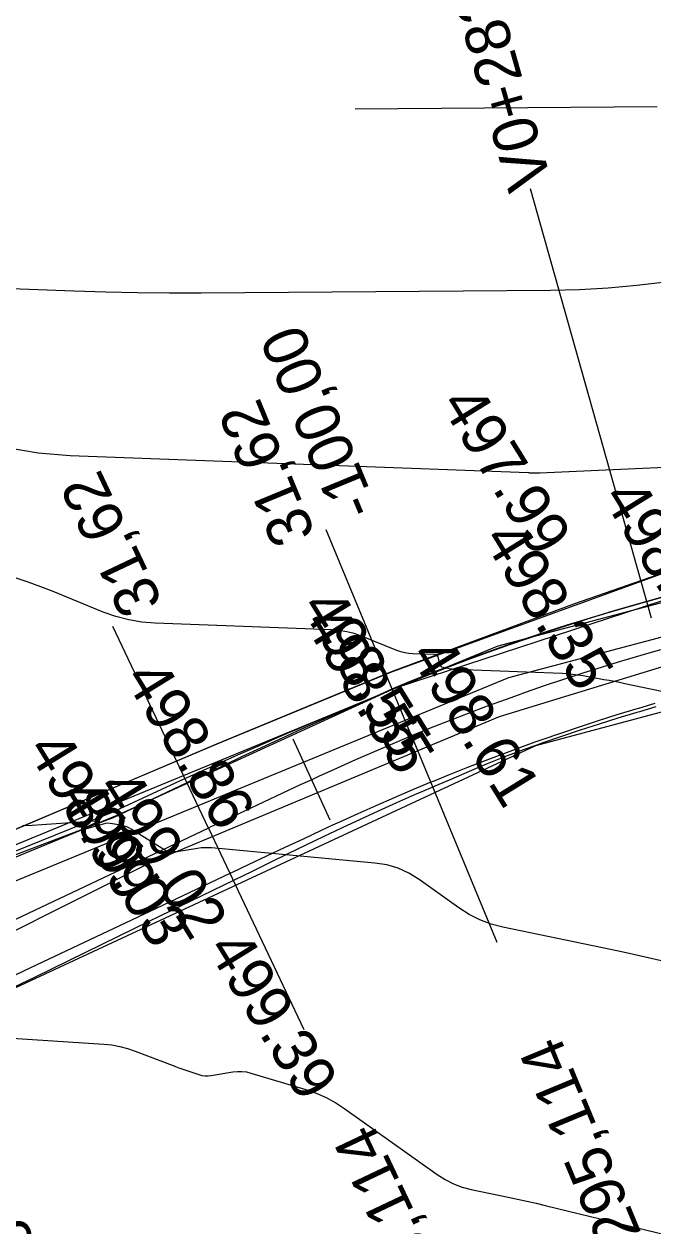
# Model space of a CAD drawing. Extents: x -636600 to -628587, y -1090963 to -1085869.
# Drawn here: x -629514 to -629485.8, y -1086035 to -1085981.2 of the extents above; entities that cross this region are included whole.
import ezdxf

# ---------------------------------------------------------------- set-up
doc = ezdxf.new("R2010")
doc.units = 0
for name, color, linetype in [('01_OBVOD PÚ', 7, 'Continuous'), ('01_PARCELY_NÁVRH_PC', 7, 'Continuous'), ('07_OCH_P A POPISY TI', 7, 'Continuous'), ('07_VODOVOD', 7, 'Continuous'), ('23', 7, 'Continuous'), ('40', 7, 'Continuous'), ('Ex_Major Contours', 7, 'Continuous'), ('Ex_Minor Contours', 7, 'Continuous'), ('HEKTOMETRY100', 7, 'Continuous'), ('HL_BODY', 7, 'Continuous'), ('koty_vše', 7, 'Continuous'), ('POLOMERY', 7, 'Continuous'), ('situace_osa', 7, 'Continuous'), ('situace_těleso', 7, 'Continuous'), ('situace_vozovka', 7, 'Continuous'), ('VRCHOLY', 7, 'Continuous')]:
    doc.layers.add(name, color=color, linetype=linetype)

msp = doc.modelspace()

# ---------------------------------------------------------------- linework, layer by layer
at = {"layer": '01_OBVOD PÚ'}
msp.add_lwpolyline([(-629483.975, -1086005.289), (-629497.507, -1086010.194), (-629505.374, -1086013.443), (-629522.762, -1086020.801), (-629526.559, -1086008.7), (-629527.643, -1086002.588), (-629528.271, -1085993.866), (-629525.391, -1085985.704), (-629527.645, -1085980.725)], dxfattribs=at)
at = {"layer": '01_PARCELY_NÁVRH_PC'}
for points in [[(-629374.979, -1085991.926), (-629422.843, -1085996.437), (-629453.759, -1086001.02), (-629458.253, -1086001.528), (-629464.382, -1086001.824), (-629476.172, -1086003.383), (-629483.975, -1086005.289), (-629497.507, -1086010.194), (-629505.374, -1086013.443), (-629522.762, -1086020.801), (-629530.738, -1086019.287), (-629533.855, -1086020.672), (-629544.766, -1086017.434), (-629558.267, -1086017.006), (-629567.574, -1086017.408), (-629580.917, -1086018.681), (-629582.731, -1086018.884), (-629590.844, -1086019.794), (-629610.394, -1086020.247)], [(-629607.881, -1086026.016), (-629588.058, -1086025.812), (-629568.117, -1086022.847), (-629548.792, -1086024.663), (-629529.408, -1086030.317), (-629519.006, -1086026.485), (-629515.465, -1086024.839), (-629491.068, -1086013.498), (-629474.481, -1086009.059), (-629460.61, -1086007.881), (-629418.39, -1086001.361), (-629366.645, -1085996.815)]]:
    msp.add_lwpolyline(points, dxfattribs=at)
at = {"layer": '07_OCH_P A POPISY TI'}
msp.add_lwpolyline([(-629460.931, -1086004.651), (-629481.253, -1086007.545), (-629492.295, -1086010.469), (-629520.843, -1086022.23), (-629525.775, -1086024.452), (-629555.605, -1086020.707)], dxfattribs=at)
at = {"layer": '07_VODOVOD'}
msp.add_lwpolyline([(-629461.154, -1086003.168), (-629481.552, -1086006.072), (-629492.775, -1086009.045), (-629521.437, -1086020.852), (-629526.007, -1086022.912), (-629555.418, -1086019.219)], dxfattribs=at)
at = {"layer": '23'}
for p, q in [((-629483.981, -1086005.281), (-629489.335, -1086007.155)), ((-629489.335, -1086007.155), (-629497.513, -1086010.185)), ((-629497.513, -1086010.185), (-629505.387, -1086013.44)), ((-629505.387, -1086013.44), (-629522.779, -1086020.811))]:
    msp.add_line(p, q, dxfattribs=at)
at = {"layer": '40'}
for p, q in [((-629497.366, -1086010.917), (-629481.642, -1086005.775)), ((-629479.106, -1086008.052), (-629492.71, -1086012.214)), ((-629509.773, -1086016.596), (-629497.366, -1086010.917)), ((-629492.71, -1086012.214), (-629508.296, -1086018.74)), ((-629522.416, -1086021.798), (-629509.773, -1086016.596)), ((-629508.296, -1086018.74), (-629520.998, -1086025.083))]:
    msp.add_line(p, q, dxfattribs=at)
at = {"layer": 'Ex_Major Contours'}
msp.add_lwpolyline([(-629518.991, -1085992.83), (-629518.599, -1085992.862), (-629511.781, -1085993.114), (-629510.355, -1085993.159), (-629508.928, -1085993.188), (-629507.501, -1085993.202), (-629506.074, -1085993.199), (-629490.411, -1085993.081), (-629489.119, -1085993.051), (-629487.829, -1085992.98), (-629486.542, -1085992.868), (-629485.259, -1085992.715)], dxfattribs=at)
at = {"layer": 'Ex_Minor Contours'}
for points in [[(-629499.17, -1085984.957), (-629485.637, -1085984.855)], [(-629514.79, -1086000.14), (-629513.385, -1086000.378), (-629511.954, -1086000.494), (-629491.413, -1086001.255), (-629491.406, -1086001.255), (-629491.4, -1086001.256), (-629491.393, -1086001.258), (-629491.387, -1086001.26), (-629491.362, -1086001.271), (-629491.355, -1086001.273), (-629491.349, -1086001.274), (-629491.342, -1086001.276), (-629491.335, -1086001.276), (-629491.225, -1086001.28), (-629491.205, -1086001.281), (-629491.184, -1086001.281), (-629491.164, -1086001.281), (-629491.143, -1086001.281), (-629491.006, -1086001.281), (-629490.976, -1086001.28), (-629490.947, -1086001.28), (-629490.917, -1086001.279), (-629490.887, -1086001.278), (-629483.315, -1086000.932)], [(-629481.901, -1086011.81), (-629487.085, -1086010.732), (-629487.317, -1086010.684), (-629487.55, -1086010.638), (-629487.784, -1086010.594), (-629488.017, -1086010.551), (-629488.952, -1086010.383), (-629489.186, -1086010.345), (-629489.421, -1086010.316), (-629489.657, -1086010.294), (-629489.894, -1086010.281), (-629494.695, -1086010.093), (-629494.762, -1086010.089), (-629494.829, -1086010.082), (-629494.896, -1086010.073), (-629494.962, -1086010.06), (-629495.226, -1086010.005), (-629495.286, -1086009.984), (-629495.332, -1086009.951), (-629495.365, -1086009.904), (-629495.385, -1086009.844), (-629495.441, -1086009.565), (-629495.462, -1086009.505), (-629495.496, -1086009.461), (-629495.545, -1086009.433), (-629495.608, -1086009.423), (-629496.581, -1086009.388), (-629496.765, -1086009.374), (-629496.946, -1086009.344), (-629497.123, -1086009.298), (-629497.297, -1086009.237), (-629498.887, -1086008.598), (-629499.213, -1086008.484), (-629499.544, -1086008.398), (-629499.882, -1086008.341), (-629500.227, -1086008.314), (-629508.136, -1086008.021), (-629508.735, -1086007.972), (-629509.323, -1086007.873), (-629509.9, -1086007.721), (-629510.466, -1086007.518), (-629512.707, -1086006.602), (-629513.27, -1086006.382), (-629513.839, -1086006.178), (-629514.413, -1086005.991)], [(-629485.316, -1086023.189), (-629486.236, -1086022.977), (-629487.158, -1086022.774), (-629488.082, -1086022.578), (-629492.553, -1086021.647), (-629493.079, -1086021.51), (-629493.582, -1086021.32), (-629494.063, -1086021.079), (-629494.521, -1086020.786), (-629496.307, -1086019.51), (-629496.766, -1086019.225), (-629497.25, -1086019.007), (-629497.759, -1086018.855), (-629498.293, -1086018.771), (-629505.606, -1086018.092), (-629505.764, -1086018.083), (-629505.923, -1086018.083), (-629506.081, -1086018.094), (-629506.238, -1086018.116), (-629507.076, -1086018.256), (-629507.13, -1086018.263), (-629507.183, -1086018.268), (-629507.237, -1086018.269), (-629507.29, -1086018.268), (-629507.505, -1086018.257), (-629507.558, -1086018.251), (-629507.609, -1086018.238), (-629507.658, -1086018.219), (-629507.704, -1086018.194), (-629509.219, -1086017.248), (-629509.313, -1086017.195), (-629509.411, -1086017.151), (-629509.513, -1086017.116), (-629509.618, -1086017.09), (-629510.047, -1086017.007), (-629510.154, -1086016.992), (-629510.26, -1086016.991), (-629510.366, -1086017.001), (-629510.471, -1086017.025), (-629511.328, -1086017.268), (-629511.423, -1086017.292), (-629511.458, -1086017.293), (-629511.432, -1086017.27), (-629511.345, -1086017.224), (-629510.642, -1086016.878), (-629510.646, -1086016.878), (-629513.224, -1086017.064), (-629513.654, -1086017.088), (-629514.084, -1086017.101)], [(-629516.845, -1086026.467), (-629510.447, -1086026.892), (-629510.085, -1086026.929), (-629509.729, -1086026.993), (-629509.378, -1086027.084), (-629509.034, -1086027.201), (-629507.251, -1086027.883), (-629507.118, -1086027.934), (-629506.984, -1086027.983), (-629506.85, -1086028.03), (-629506.715, -1086028.077), (-629506.175, -1086028.259), (-629506.04, -1086028.296), (-629505.903, -1086028.316), (-629505.764, -1086028.318), (-629505.624, -1086028.302), (-629504.66, -1086028.138), (-629504.454, -1086028.115), (-629504.248, -1086028.115), (-629504.044, -1086028.14), (-629503.842, -1086028.188), (-629501.39, -1086028.923), (-629500.923, -1086029.084), (-629500.474, -1086029.282), (-629500.042, -1086029.516), (-629499.629, -1086029.786), (-629495.497, -1086032.738), (-629495.142, -1086032.965), (-629494.77, -1086033.152), (-629494.38, -1086033.299), (-629493.972, -1086033.405), (-629492.306, -1086033.752), (-629491.89, -1086033.84), (-629491.475, -1086033.932), (-629491.06, -1086034.027), (-629490.646, -1086034.126), (-629469.7, -1086039.215)]]:
    msp.add_lwpolyline(points, dxfattribs=at)
at = {"layer": 'HEKTOMETRY100'}
msp.add_lwpolyline([(-629500.286, -1086016.853), (-629501.952, -1086013.216)], dxfattribs=at)
at = {"layer": 'HL_BODY'}
for points in [[(-629496.644, -1086013.074), (-629492.819, -1086022.313)], [(-629505.75, -1086017.204), (-629501.468, -1086026.241)]]:
    msp.add_lwpolyline(points, dxfattribs=at)
at = {"layer": 'POLOMERY'}
for points in [[(-629496.644, -1086013.074), (-629500.469, -1086003.834)], [(-629505.75, -1086017.204), (-629510.032, -1086008.167)]]:
    msp.add_lwpolyline(points, dxfattribs=at)
at = {"layer": 'situace_osa'}
msp.add_lwpolyline([(-629485.489, -1086009.209), (-629486.362, -1086009.46), (-629487.12, -1086009.684), (-629487.233, -1086009.718), (-629488.102, -1086009.984), (-629488.969, -1086010.258), (-629489.832, -1086010.539), (-629490.694, -1086010.829), (-629491.552, -1086011.126), (-629491.871, -1086011.239), (-629492.408, -1086011.432), (-629493.261, -1086011.745), (-629494.111, -1086012.065), (-629494.959, -1086012.394), (-629495.803, -1086012.73), (-629496.539, -1086013.03), (-629496.644, -1086013.074), (-629497.482, -1086013.425), (-629498.318, -1086013.783), (-629499.151, -1086014.148), (-629499.981, -1086014.518), (-629500.809, -1086014.893), (-629501.119, -1086015.034), (-629501.636, -1086015.272), (-629502.46, -1086015.654), (-629503.284, -1086016.039), (-629504.106, -1086016.426), (-629504.928, -1086016.815), (-629505.647, -1086017.155), (-629505.75, -1086017.204), (-629509.056, -1086018.771), (-629510.165, -1086019.296), (-629514.684, -1086021.438)], dxfattribs=at)
at = {"layer": 'situace_těleso'}
for points in [[(-629515.913, -1086018.843), (-629511.271, -1086016.964), (-629510.126, -1086016.515), (-629506.804, -1086014.978), (-629506.701, -1086014.932), (-629505.973, -1086014.608), (-629505.14, -1086014.237), (-629504.303, -1086013.867), (-629503.465, -1086013.498), (-629502.623, -1086013.132), (-629502.095, -1086012.905), (-629501.777, -1086012.769), (-629500.928, -1086012.41), (-629500.075, -1086012.055), (-629499.218, -1086011.706), (-629498.365, -1086011.345), (-629497.517, -1086010.966), (-629497.41, -1086010.918), (-629496.659, -1086010.608), (-629495.795, -1086010.264), (-629494.928, -1086009.929), (-629494.058, -1086009.602), (-629493.185, -1086009.284), (-629492.635, -1086009.088), (-629492.309, -1086008.974), (-629491.43, -1086008.672), (-629490.548, -1086008.379), (-629489.663, -1086008.095), (-629488.776, -1086007.82), (-629487.886, -1086007.553), (-629487.769, -1086007.518), (-629486.993, -1086007.294), (-629486.099, -1086007.043), (-629485.205, -1086006.789)], [(-629485.689, -1086011.771), (-629486.429, -1086011.987), (-629486.54, -1086012.02), (-629487.389, -1086012.277), (-629488.235, -1086012.542), (-629489.078, -1086012.816), (-629489.919, -1086013.098), (-629490.757, -1086013.388), (-629491.068, -1086013.498), (-629491.592, -1086013.687), (-629492.425, -1086013.993), (-629493.249, -1086014.321), (-629494.063, -1086014.674), (-629494.878, -1086015.023), (-629495.593, -1086015.322), (-629495.695, -1086015.365), (-629496.511, -1086015.716), (-629497.324, -1086016.075), (-629498.137, -1086016.442), (-629498.949, -1086016.815), (-629499.76, -1086017.195), (-629500.064, -1086017.339), (-629500.571, -1086017.58), (-629501.382, -1086017.97), (-629502.193, -1086018.364), (-629503.005, -1086018.761), (-629503.818, -1086019.161), (-629504.53, -1086019.512), (-629504.633, -1086019.562), (-629507.929, -1086021.149), (-629509.031, -1086021.691), (-629513.519, -1086023.896), (-629517.64, -1086025.85)]]:
    msp.add_lwpolyline(points, dxfattribs=at)
at = {"layer": 'situace_vozovka'}
for points in [[(-629485.203, -1086006.796), (-629486.098, -1086007.044), (-629486.991, -1086007.299), (-629487.766, -1086007.528), (-629487.882, -1086007.563), (-629488.771, -1086007.835), (-629489.657, -1086008.115), (-629490.54, -1086008.404), (-629491.42, -1086008.7), (-629492.298, -1086009.004), (-629492.624, -1086009.119), (-629493.174, -1086009.316), (-629494.046, -1086009.636), (-629494.915, -1086009.964), (-629495.781, -1086010.3), (-629496.645, -1086010.643), (-629497.397, -1086010.95), (-629497.505, -1086010.995), (-629498.361, -1086011.354), (-629499.213, -1086011.719), (-629500.06, -1086012.09), (-629500.903, -1086012.466), (-629501.742, -1086012.845), (-629502.056, -1086012.989), (-629502.578, -1086013.229), (-629503.41, -1086013.615), (-629504.24, -1086014.002), (-629505.066, -1086014.392), (-629505.891, -1086014.781), (-629506.61, -1086015.122), (-629506.713, -1086015.171), (-629510.02, -1086016.738), (-629511.171, -1086017.174), (-629515.861, -1086018.954)], [(-629485.733, -1086011.62), (-629486.473, -1086011.839), (-629486.584, -1086011.872), (-629487.434, -1086012.132), (-629488.281, -1086012.4), (-629489.125, -1086012.675), (-629489.967, -1086012.958), (-629490.806, -1086013.249), (-629491.118, -1086013.359), (-629491.643, -1086013.547), (-629492.477, -1086013.853), (-629493.308, -1086014.167), (-629494.136, -1086014.488), (-629494.961, -1086014.816), (-629495.68, -1086015.11), (-629495.783, -1086015.152), (-629496.604, -1086015.496), (-629497.423, -1086015.848), (-629498.241, -1086016.206), (-629499.059, -1086016.57), (-629499.876, -1086016.94), (-629500.182, -1086017.08), (-629500.693, -1086017.315), (-629501.51, -1086017.694), (-629502.328, -1086018.076), (-629503.146, -1086018.461), (-629503.966, -1086018.849), (-629504.683, -1086019.189), (-629504.786, -1086019.237), (-629508.093, -1086020.804), (-629509.202, -1086021.33), (-629513.72, -1086023.471), (-629517.842, -1086025.424)]]:
    msp.add_lwpolyline(points, dxfattribs=at)
at = {"layer": 'VRCHOLY'}
msp.add_lwpolyline([(-629485.888, -1086007.792), (-629491.307, -1085988.54)], dxfattribs=at)

# ---------------------------------------------------------------- texts
at = {"layer": 'HL_BODY'}
for s, rotation, p in [('KP0+295,114', 112.4897, (-629483.793, -1086041.5)), ('PT0+305,114', 115.3545, (-629491.494, -1086044.952))]:
    msp.add_text(s, height=2, rotation=rotation, dxfattribs=at).set_placement(p)
at = {"layer": 'koty_vše'}
for s, p in [('497.99', (-629495.39, -1085998.19)), ('498.24', (-629488.128, -1086002.373)), ('498.35', (-629493.482, -1086004.247)), ('498.55', (-629501.66, -1086007.278)), ('498.55', (-629501.513, -1086008.01)), ('498.61', (-629496.762, -1086009.46)), ('498.86', (-629509.564, -1086010.486)), ('498.99', (-629513.929, -1086013.675)), ('499.02', (-629510.798, -1086015.375)), ('499.03', (-629512.493, -1086015.752)), ('499.39', (-629505.846, -1086022.611))]:
    msp.add_text(s, height=2, rotation=301.7087, dxfattribs=at).set_placement(p)
at = {"layer": 'POLOMERY'}
for s, rotation, p in [('-100,00', 112.4897, (-629498.159, -1086002.878)), ('31,62', 112.4897, (-629500.931, -1086004.025)), ('31,62', 115.3545, (-629507.773, -1086007.097)), ('8,66', 115.3545, (-629511.853, -1086039.23))]:
    msp.add_text(s, height=2, rotation=rotation, dxfattribs=at).set_placement(p)
at = {"layer": 'VRCHOLY'}
msp.add_text('V0+283,47', height=2, rotation=105.7217, dxfattribs=at).set_placement((-629490.344, -1085988.269))

doc.saveas('drawing.dxf')
